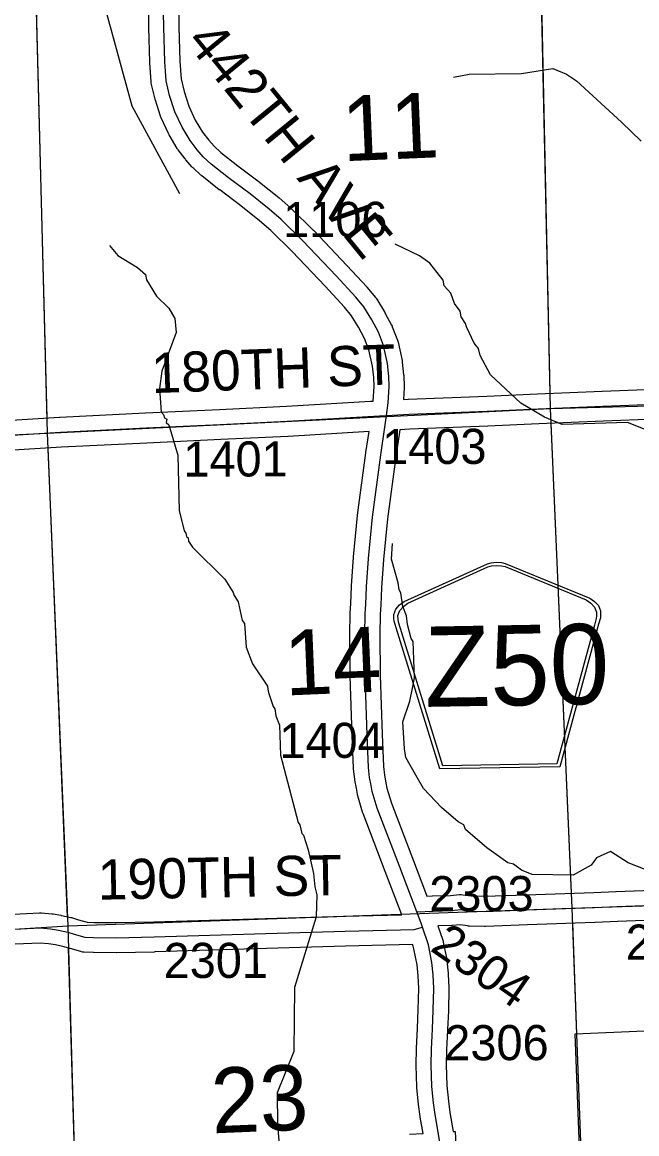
# Model space of a CAD drawing. Extents: x 128.7 to 185.5, y -21.4 to 12.6.
# Drawn here: x 167.981 to 169.207, y -3.901 to -1.685 of the extents above; entities that cross this region are included whole.
import ezdxf

# ---------------------------------------------------------------- set-up
doc = ezdxf.new("R2010")
doc.units = 0
for name, color, linetype in [('tdCoCorpBndry', 7, 'Continuous'), ('tdCoDirctArrow', 7, 'Continuous'), ('tdCoHydroRiver', 7, 'Continuous'), ('tdCoSecRdNmbr', 7, 'Continuous'), ('tdCoSecRdTxt', 7, 'Continuous'), ('tdCoSecRteBand', 7, 'Continuous'), ('tdCoSecRteCL', 7, 'Continuous'), ('tdCoSectLine', 7, 'Continuous'), ('tdCoSectLinePart', 7, 'Continuous'), ('tdCoSectNmbr', 7, 'Continuous'), ('tdCoShieldCoRteHrd', 7, 'Continuous'), ('tdCoSurfAsphalt', 7, 'Continuous'), ('tdCoSurfGravel', 7, 'Continuous')]:
    doc.layers.add(name, color=color, linetype=linetype)

msp = doc.modelspace()

# ---------------------------------------------------------------- linework, layer by layer
at = {"layer": 'tdCoCorpBndry'}
msp.add_lwpolyline([(167.1667, -6.0512), (168.6623, -5.9822), (168.6418, -5.4835), (168.6314, -5.2329), (168.8871, -5.2182), (169.1407, -5.2036), (169.0837, -3.7017), (169.5292, -3.6826)], dxfattribs=at)
at = {"layer": 'tdCoDirctArrow'}
msp.add_lwpolyline([(168.295, -2.0268), (168.2, -1.852), (168.1416, -1.6374), (168.1396, -1.6278), (168.135, -1.6163), (168.1285, -1.6094), (168.1212, -1.6044), (168.1113, -1.5998), (168.1044, -1.599), (168.0895, -1.5994), (167.6071, -1.617)], dxfattribs=at)
at = {"layer": 'tdCoHydroRiver'}
for points in [[(168.8411, -1.7943), (168.8724, -1.7883), (168.9765, -1.7874), (169.0393, -1.7771), (169.0666, -1.7887), (169.086, -1.8021), (169.176, -1.8839), (169.2154, -1.9218)], [(169.2429, -2.5047), (169.1883, -2.4832), (169.0575, -2.4867), (169.0222, -2.4723), (168.9753, -2.4441), (168.9147, -2.3881), (168.8943, -2.3494), (168.8906, -2.3354), (168.8823, -2.3246), (168.8668, -2.2921), (168.865, -2.2859), (168.8565, -2.272), (168.8545, -2.261), (168.8429, -2.2457), (168.8358, -2.2254), (168.8226, -2.2102), (168.8206, -2.1992), (168.794, -2.1655), (168.7729, -2.1505), (168.7246, -2.1272)], [(168.1549, -2.1304), (168.1715, -2.1503), (168.2103, -2.174), (168.2266, -2.1876), (168.2286, -2.1986), (168.2488, -2.2309), (168.2734, -2.2552), (168.2853, -2.2753), (168.2879, -2.3036), (168.2594, -2.3805), (168.2544, -2.4154), (168.2578, -2.4626), (168.2627, -2.4671), (168.2646, -2.4734), (168.2694, -2.4764), (168.2681, -2.4827), (168.273, -2.4873), (168.2912, -2.5481), (168.2939, -2.6585), (168.3034, -2.6992), (168.3067, -2.7038), (168.3085, -2.71), (168.3118, -2.7131), (168.312, -2.7194), (168.3204, -2.7317), (168.3845, -2.7955), (168.4013, -2.8216), (168.4031, -2.8279), (168.4115, -2.8402), (168.4192, -2.8778), (168.4242, -2.8839), (168.4276, -2.9311), (168.4399, -2.9638), (168.4701, -3.0084), (168.4703, -3.0147), (168.4722, -3.0209), (168.4811, -3.049), (168.4845, -3.0536), (168.4866, -3.0677), (168.4937, -3.0864), (168.496, -3.1463), (168.5312, -3.2807), (168.5346, -3.2853), (168.5384, -3.3025), (168.5417, -3.3055), (168.5507, -3.3351), (168.562, -3.3821), (168.5646, -3.4088), (168.5684, -3.4244), (168.567, -3.4687), (168.5235, -3.6093), (168.5222, -3.7372), (168.4891, -3.819), (168.4899, -3.8821), (168.4928, -3.9151)], [(169.2263, -3.3751), (169.1894, -3.3608), (169.1538, -3.3385), (169.1259, -3.3506), (169.1154, -3.3652), (169.0799, -3.3856), (168.9977, -3.384), (168.9769, -3.3754), (168.9606, -3.3634), (168.9495, -3.3607), (168.9073, -3.3307), (168.8648, -3.2945), (168.8613, -3.2852), (168.85, -3.2793), (168.8173, -3.2506), (168.7811, -3.2125), (168.7659, -3.1863), (168.7456, -3.1508), (168.7433, -3.1335), (168.7396, -3.08), (168.7538, -3.0384), (168.7591, -3.0129), (168.7631, -2.9922), (168.7602, -2.9197), (168.7568, -2.9136), (168.7494, -2.8854), (168.7472, -2.8682), (168.7401, -2.8495), (168.7359, -2.8228), (168.7325, -2.8166), (168.7304, -2.8025), (168.7175, -2.7557), (168.7195, -2.724)]]:
    msp.add_lwpolyline(points, dxfattribs=at)
at = {"layer": 'tdCoSecRteBand'}
for points in [[(167.9268, -2.48), (168.0552, -2.4724), (168.0554, -2.4724), (168.0556, -2.4724), (168.2265, -2.464), (168.2265, -2.464), (168.2265, -2.464), (168.3742, -2.4568), (168.3742, -2.4568), (168.3743, -2.4568), (168.5075, -2.4507), (168.6756, -2.4405), (168.6756, -2.4404), (168.6806, -2.4401), (168.6824, -2.4111), (168.6817, -2.3932), (168.6793, -2.3704), (168.6723, -2.338), (168.6636, -2.3157), (168.6515, -2.2929), (168.6377, -2.27), (168.6234, -2.2531), (168.5847, -2.2113), (168.5189, -2.1418), (168.4766, -2.1001), (168.4542, -2.0809), (168.4169, -2.0508), (168.3745, -2.0193), (168.3741, -2.0191), (168.3738, -2.0188), (168.339, -1.9914), (168.3381, -1.9907), (168.3372, -1.9899), (168.3214, -1.9753), (168.3203, -1.9743), (168.3192, -1.9731), (168.3069, -1.959), (168.3063, -1.9583), (168.3057, -1.9575), (168.2916, -1.9393), (168.2906, -1.9379), (168.2897, -1.9365), (168.2737, -1.9098), (168.2728, -1.9084), (168.2721, -1.9069), (168.2578, -1.8758), (168.2571, -1.8742), (168.2565, -1.8725), (168.2462, -1.8404), (168.2458, -1.8394), (168.2456, -1.8384), (168.2384, -1.8093), (168.2377, -1.8065), (168.2376, -1.8036), (168.2366, -1.7844), (168.2352, -1.7666), (168.2351, -1.7657), (168.2351, -1.7649), (168.2334, -1.6953), (168.2334, -1.6953), (168.2334, -1.6952), (168.2322, -1.6396)], [(168.2921, -1.636), (168.2933, -1.6939), (168.2951, -1.7626), (168.2965, -1.78), (168.2965, -1.7804), (168.2965, -1.7809), (168.2974, -1.7978), (168.3036, -1.823), (168.3131, -1.8524), (168.3259, -1.8803), (168.3402, -1.904), (168.3526, -1.9202), (168.3633, -1.9323), (168.377, -1.945), (168.4105, -1.9714), (168.4531, -2.0029), (168.4536, -2.0033), (168.4541, -2.0037), (168.4923, -2.0345), (168.4927, -2.0348), (168.4931, -2.0351), (168.5165, -2.0554), (168.5172, -2.056), (168.5179, -2.0567), (168.5613, -2.0993), (168.5617, -2.0997), (168.5621, -2.1001), (168.6284, -2.1701), (168.6285, -2.1703), (168.6287, -2.1704), (168.6679, -2.2128), (168.6683, -2.2133), (168.6687, -2.2138), (168.685, -2.233), (168.6865, -2.2349), (168.6878, -2.2369), (168.7033, -2.2625), (168.7038, -2.2633), (168.7042, -2.264), (168.7175, -2.2892), (168.7183, -2.2908), (168.7189, -2.2924), (168.7291, -2.3185), (168.7299, -2.3207), (168.7304, -2.323), (168.7383, -2.3592), (168.7386, -2.3608), (168.7388, -2.3624), (168.7415, -2.3878), (168.7416, -2.3889), (168.7417, -2.3899), (168.7424, -2.4104), (168.7425, -2.4119), (168.7424, -2.4133), (168.7409, -2.4369), (168.7508, -2.4364), (168.7511, -2.4363), (168.7513, -2.4363), (168.9071, -2.4304), (169.0084, -2.426), (169.0084, -2.426), (169.0084, -2.426), (169.1376, -2.4206), (169.1377, -2.4206), (169.1377, -2.4206), (169.241, -2.4164)], [(169.2434, -2.4763), (169.1401, -2.4805), (169.011, -2.4859), (168.9096, -2.4904), (168.9095, -2.4904), (168.9095, -2.4904), (168.7538, -2.4963), (168.7336, -2.4974), (168.733, -2.5024), (168.7329, -2.5024), (168.7256, -2.5513), (168.7092, -2.6749), (168.7011, -2.7563), (168.6973, -2.8124), (168.6958, -2.847), (168.6958, -2.8472), (168.6958, -2.8474), (168.6948, -2.8651), (168.6941, -2.9054), (168.6946, -2.987), (168.6985, -3.1043), (168.7014, -3.1684), (168.7034, -3.1861), (168.7062, -3.2011), (168.7062, -3.2011), (168.7062, -3.2011), (168.7081, -3.2117), (168.717, -3.2421), (168.7609, -3.3568), (168.7851, -3.4198), (168.788, -3.4274), (168.7984, -3.4268), (168.7987, -3.4268), (168.799, -3.4268), (168.8351, -3.4256), (168.8529, -3.4242), (168.8563, -3.4239), (168.8598, -3.4244), (168.8759, -3.4268), (168.9034, -3.4275), (168.9861, -3.4243), (168.9862, -3.4243), (168.9862, -3.4243), (169.1206, -3.4199), (169.165, -3.4177), (169.1652, -3.4177), (169.1654, -3.4177), (169.2557, -3.4145)], [(167.9631, -3.4631), (168.0154, -3.4606), (168.0174, -3.4605), (168.0194, -3.4607), (168.0396, -3.4624), (168.0409, -3.4625), (168.0421, -3.4627), (168.0579, -3.4654), (168.0584, -3.4655), (168.0589, -3.4656), (168.0779, -3.4696), (168.0794, -3.4699), (168.0808, -3.4703), (168.0929, -3.4741), (168.1103, -3.479), (168.1239, -3.4795), (168.1679, -3.48), (168.2432, -3.4786), (168.4433, -3.4724), (168.4433, -3.4724), (168.4433, -3.4724), (168.6239, -3.4672), (168.6239, -3.4672), (168.624, -3.4672), (168.7379, -3.4644), (168.7049, -3.3783), (168.7049, -3.3783), (168.7049, -3.3783), (168.6605, -3.2624), (168.66, -3.2612), (168.6597, -3.2601), (168.6501, -3.227), (168.6497, -3.2255), (168.6494, -3.224), (168.6472, -3.212), (168.6442, -3.196), (168.644, -3.1949), (168.6439, -3.1939), (168.6417, -3.1741), (168.6416, -3.1731), (168.6415, -3.1721), (168.6386, -3.1068), (168.6386, -3.1066), (168.6385, -3.1064), (168.6346, -2.9886), (168.6346, -2.9882), (168.6346, -2.9877), (168.6341, -2.9054), (168.6341, -2.905), (168.6341, -2.9047), (168.6348, -2.8635), (168.6348, -2.8629), (168.6349, -2.8624), (168.6359, -2.8443), (168.6373, -2.8095), (168.6373, -2.8091), (168.6374, -2.8087), (168.6413, -2.7517), (168.6413, -2.7513), (168.6414, -2.7508), (168.6495, -2.6685), (168.6496, -2.668), (168.6496, -2.6675), (168.6662, -2.5432), (168.6662, -2.5429), (168.6662, -2.5427), (168.6725, -2.5008), (168.5109, -2.5106), (168.5107, -2.5106), (168.5104, -2.5106), (168.3771, -2.5167), (168.2294, -2.5239), (168.0587, -2.5323), (167.9304, -2.5399)], [(169.2569, -3.4745), (169.1678, -3.4776), (169.1234, -3.4798), (169.1231, -3.4798), (169.1229, -3.4798), (168.9883, -3.4843), (168.9048, -3.4875), (168.9038, -3.4875), (168.9029, -3.4875), (168.8726, -3.4868), (168.8707, -3.4867), (168.8688, -3.4864), (168.8542, -3.4842), (168.8392, -3.4854), (168.8385, -3.4855), (168.8378, -3.4855), (168.8099, -3.4865), (168.8195, -3.5148), (168.8201, -3.5167), (168.8205, -3.5186), (168.8274, -3.5536), (168.8277, -3.555), (168.8278, -3.5564), (168.8303, -3.5808), (168.8304, -3.5817), (168.8304, -3.5825), (168.8317, -3.6099), (168.8317, -3.6109), (168.8317, -3.6119), (168.8307, -3.6553), (168.8307, -3.6556), (168.8307, -3.6558), (168.8292, -3.6933), (168.8292, -3.6935), (168.8292, -3.6938), (168.827, -3.7334), (168.8265, -3.7633), (168.8279, -3.8046), (168.831, -3.8358), (168.8338, -3.8583), (168.8405, -3.8965), (168.844, -3.8963), (168.8457, -3.9242)], [(168.753, -3.9018), (168.7802, -3.9001), (168.7746, -3.8679), (168.7745, -3.8672), (168.7744, -3.8665), (168.7714, -3.8428), (168.7714, -3.8424), (168.7713, -3.842), (168.7681, -3.8095), (168.768, -3.8085), (168.768, -3.8076), (168.7665, -3.7647), (168.7665, -3.7639), (168.7665, -3.7632), (168.767, -3.7318), (168.767, -3.7312), (168.7671, -3.7307), (168.7693, -3.6907), (168.7707, -3.6537), (168.7717, -3.6116), (168.7705, -3.586), (168.7683, -3.5639), (168.762, -3.5322), (168.7603, -3.5271), (168.7592, -3.5239), (168.6255, -3.5272), (168.4451, -3.5324), (168.2449, -3.5385), (168.2447, -3.5385), (168.2445, -3.5386), (168.1686, -3.54), (168.1681, -3.54), (168.1677, -3.54), (168.1228, -3.5395), (168.1223, -3.5395), (168.1219, -3.5395), (168.1043, -3.5388), (168.1009, -3.5386), (168.0975, -3.5377), (168.0763, -3.5318), (168.0759, -3.5317), (168.0754, -3.5315), (168.0643, -3.528), (168.0472, -3.5245), (168.0332, -3.5221), (168.0163, -3.5206), (167.9663, -3.523)]]:
    msp.add_lwpolyline(points, dxfattribs=at)
at = {"layer": 'tdCoSecRteCL'}
for points in [[(168.7071, -2.4688), (168.7105, -2.4435), (168.7124, -2.4115), (168.7117, -2.391), (168.709, -2.3656), (168.7011, -2.3294), (168.691, -2.3032), (168.6777, -2.2781), (168.6621, -2.2524), (168.6458, -2.2332), (168.6066, -2.1908), (168.5403, -2.1207), (168.4969, -2.0781), (168.4735, -2.0579), (168.4352, -2.027), (168.3923, -1.9952), (168.3576, -1.9678), (168.3418, -1.9533), (168.3294, -1.9392), (168.3154, -1.921), (168.2994, -1.8944), (168.2851, -1.8633), (168.2747, -1.8312), (168.2675, -1.8021), (168.2666, -1.7824), (168.2651, -1.7641), (168.2634, -1.6946), (168.2621, -1.6366)], [(168.7071, -2.4688), (168.7525, -2.4663), (168.9083, -2.4604), (169.0097, -2.456), (169.1389, -2.4505), (169.2422, -2.4463), (169.3941, -2.4404), (169.5835, -2.433), (169.713, -2.432), (169.875, -2.4301), (170.0171, -2.4278), (170.0898, -2.4283), (170.115, -2.4264), (170.1364, -2.4212), (170.1722, -2.4091), (170.206, -2.3926), (170.2206, -2.3853)], [(167.0548, -2.5517), (167.2077, -2.5457), (167.4504, -2.5381), (167.6126, -2.5304), (167.6844, -2.526), (167.808, -2.5176), (167.9285, -2.51), (168.057, -2.5023), (168.2279, -2.4939), (168.3756, -2.4868), (168.5091, -2.4806), (168.693, -2.4695), (168.7071, -2.4688)], [(168.7678, -3.4586), (168.7329, -3.3676), (168.6885, -3.2517), (168.6789, -3.2186), (168.6767, -3.2065), (168.6737, -3.1905), (168.6715, -3.1708), (168.6685, -3.1054), (168.6646, -2.9876), (168.6641, -2.9052), (168.6648, -2.864), (168.6658, -2.8458), (168.6673, -2.8107), (168.6712, -2.7538), (168.6794, -2.6714), (168.6959, -2.5471), (168.704, -2.4924), (168.7071, -2.4688)], [(168.7678, -3.4586), (168.8001, -3.4568), (168.8368, -3.4555), (168.8553, -3.4541), (168.8733, -3.4568), (168.9036, -3.4575), (168.9872, -3.4543), (169.1219, -3.4499), (169.1665, -3.4476), (169.2568, -3.4444), (169.292, -3.4454), (169.3105, -3.4447), (169.3317, -3.4417), (169.3653, -3.4361), (169.3746, -3.4348), (169.4693, -3.4324), (169.5065, -3.4311), (169.5183, -3.4307)], [(168.7791, -3.4891), (168.7763, -3.4808), (168.7678, -3.4586)], [(166.6906, -3.5586), (166.8528, -3.5534), (166.9638, -3.5512), (167.0612, -3.5483), (167.2092, -3.5401), (167.371, -3.5303), (167.5266, -3.5201), (167.6977, -3.51), (167.7902, -3.5049), (167.9645, -3.493), (168.0168, -3.4906), (168.0371, -3.4923), (168.0528, -3.495), (168.0718, -3.4989), (168.0844, -3.5029), (168.1056, -3.5088), (168.1231, -3.5095), (168.168, -3.51), (168.244, -3.5086), (168.4442, -3.5024), (168.6247, -3.4972), (168.7626, -3.4938), (168.7791, -3.4891)], [(168.8158, -3.9281), (168.8138, -3.9178), (168.8042, -3.8628), (168.8012, -3.8391), (168.798, -3.8065), (168.7965, -3.7636), (168.797, -3.7323), (168.7992, -3.6921), (168.8007, -3.6546), (168.8017, -3.6112), (168.8005, -3.5839), (168.798, -3.5594), (168.7911, -3.5244), (168.7791, -3.4891)]]:
    msp.add_lwpolyline(points, dxfattribs=at)
at = {"layer": 'tdCoSectLine'}
for points in [[(169.0122, -1.4581), (169.0335, -2.4549)], [(168.0044, -1.5037), (168.0306, -2.5039)], [(169.0335, -2.4549), (170.0544, -2.4281)], [(168.0306, -2.5039), (169.0335, -2.4549)], [(169.0335, -2.4549), (169.0772, -3.4513)], [(167.0544, -2.5517), (168.0306, -2.5039)], [(168.0306, -2.5039), (168.0713, -3.4864)], [(169.0772, -3.4513), (170.083, -3.4181)], [(168.0713, -3.4864), (169.0772, -3.4513)], [(169.0772, -3.4513), (169.1145, -4.455)], [(167.0865, -3.5478), (168.0713, -3.4864)], [(168.0713, -3.4864), (168.1003, -4.4949)]]:
    msp.add_lwpolyline(points, dxfattribs=at)
at = {"layer": 'tdCoSectLinePart'}
for points in [[(169.0128, -1.4878), (169.0328, -2.4252)], [(168.0052, -1.5337), (168.0299, -2.474)], [(169.0348, -2.4852), (169.0759, -3.4211)], [(168.0319, -2.5339), (168.0706, -3.4682)], [(168.5712, -3.469), (168.7371, -3.4632)], [(169.0783, -3.481), (169.0865, -3.7015)], [(168.0726, -3.5304), (168.085, -3.9601)]]:
    msp.add_lwpolyline(points, dxfattribs=at)
at = {"layer": 'tdCoShieldCoRteHrd'}
for points in [[(168.8138, -3.1737), (168.7269, -2.8923), (168.7228, -2.8792), (168.722, -2.8734), (168.7218, -2.8655), (168.7259, -2.8552), (168.733, -2.8466), (168.7425, -2.8397), (168.9085, -2.7645), (168.916, -2.7627), (168.9264, -2.7616), (168.9368, -2.7623), (168.9443, -2.7638), (169.1129, -2.8333), (169.1225, -2.8398), (169.13, -2.8481), (169.1344, -2.8583), (169.1345, -2.8662), (169.1339, -2.8721), (169.1302, -2.8853), (169.0533, -3.1696)], [(168.8195, -3.1673), (168.735, -2.8935), (168.7311, -2.8809), (168.7303, -2.8753), (168.7301, -2.8678), (168.734, -2.8578), (168.7409, -2.8495), (168.7499, -2.843), (168.9093, -2.7707), (168.9165, -2.769), (168.9265, -2.768), (168.9365, -2.7687), (168.9437, -2.7701), (169.1055, -2.8368), (169.1148, -2.843), (169.1219, -2.851), (169.1262, -2.8609), (169.1263, -2.8684), (169.1257, -2.874), (169.1222, -2.8867), (169.0473, -3.1633)]]:
    msp.add_lwpolyline(points, close=True, dxfattribs=at)
at = {"layer": 'tdCoSurfAsphalt'}
msp.add_lwpolyline([(168.8138, -3.9178), (168.8042, -3.8628), (168.8012, -3.8391), (168.798, -3.8065), (168.7965, -3.7636), (168.797, -3.7323), (168.7992, -3.6921), (168.8007, -3.6546), (168.8017, -3.6112), (168.8005, -3.5839), (168.798, -3.5594), (168.7911, -3.5244), (168.7791, -3.4891), (168.7763, -3.4808), (168.7678, -3.4586), (168.7329, -3.3676), (168.6885, -3.2517), (168.6789, -3.2186), (168.6767, -3.2065), (168.6737, -3.1905), (168.6715, -3.1708), (168.6685, -3.1054), (168.6646, -2.9876), (168.6641, -2.9052), (168.6648, -2.864), (168.6658, -2.8458), (168.6673, -2.8107), (168.6712, -2.7538), (168.6794, -2.6714), (168.6959, -2.5471), (168.704, -2.4924), (168.7071, -2.4688), (168.7105, -2.4435), (168.7124, -2.4115), (168.7117, -2.391), (168.709, -2.3656), (168.7011, -2.3294), (168.691, -2.3032), (168.6777, -2.2781), (168.6621, -2.2524), (168.6458, -2.2332), (168.6066, -2.1908), (168.5403, -2.1207), (168.4969, -2.0781), (168.4735, -2.0579), (168.4352, -2.027), (168.3923, -1.9952), (168.3576, -1.9678), (168.3418, -1.9533), (168.3294, -1.9392), (168.3154, -1.921), (168.2994, -1.8944), (168.2851, -1.8633), (168.2747, -1.8312), (168.2675, -1.8021), (168.2666, -1.7824), (168.2651, -1.7641), (168.2634, -1.6946), (168.2621, -1.6366)], dxfattribs=at)
at = {"layer": 'tdCoSurfGravel'}
for points in [[(166.8092, -2.5603), (166.9029, -2.5569), (166.9676, -2.5544), (167.022, -2.5527), (167.0548, -2.5517), (167.2077, -2.5457), (167.4504, -2.5381), (167.6126, -2.5304), (167.6844, -2.526), (167.808, -2.5176), (167.9285, -2.51), (168.057, -2.5023), (168.2279, -2.4939), (168.3756, -2.4868), (168.5091, -2.4806), (168.693, -2.4695), (168.7071, -2.4688), (168.7525, -2.4663), (168.9083, -2.4604), (169.0097, -2.456), (169.1389, -2.4505), (169.2422, -2.4463)], [(168.7678, -3.4586), (168.8001, -3.4568), (168.8368, -3.4555), (168.8553, -3.4541), (168.8733, -3.4568), (168.9036, -3.4575), (168.9872, -3.4543), (169.1219, -3.4499), (169.1665, -3.4476), (169.2568, -3.4444), (169.292, -3.4454), (169.3105, -3.4447), (169.3317, -3.4417), (169.3653, -3.4361), (169.3746, -3.4348), (169.4693, -3.4324), (169.5065, -3.4311), (169.5183, -3.4307)], [(166.6906, -3.5586), (166.8528, -3.5534), (166.9638, -3.5512), (167.0612, -3.5483), (167.2092, -3.5401), (167.371, -3.5303), (167.5266, -3.5201), (167.6977, -3.51), (167.7902, -3.5049), (167.9645, -3.493), (168.0168, -3.4906), (168.0371, -3.4923), (168.0528, -3.495), (168.0718, -3.4989), (168.0844, -3.5029), (168.1056, -3.5088), (168.1231, -3.5095), (168.168, -3.51), (168.244, -3.5086), (168.4442, -3.5024), (168.6247, -3.4972), (168.7626, -3.4938), (168.7791, -3.4891)]]:
    msp.add_lwpolyline(points, dxfattribs=at)

# ---------------------------------------------------------------- texts
at = {"layer": 'tdCoSecRdNmbr'}
for s, rotation, p in [('1106', 0.1265, (168.5011, -2.1134)), ('1403', 0.1266, (168.6986, -2.5659)), ('1401', 0.1263, (168.3021, -2.5909)), ('1404', 0.1266, (168.4936, -3.1519)), ('2303', 0.1267, (168.7927, -3.4574)), ('2304', 325.127, (168.7922, -3.5344)), ('2401', 0.1269, (169.1845, -3.5539)), ('2301', 0.1262, (168.2627, -3.5905)), ('2306', 0.1266, (168.8226, -3.7545))]:
    msp.add_text(s, height=0.07, rotation=rotation, dxfattribs=at).set_placement(p)
at = {"layer": 'tdCoSecRdTxt'}
for s, rotation, p in [('442TH AVE', 309.2378, (168.3052, -1.7247)), ('180TH ST', 2.0873, (168.2395, -2.4245)), ('190TH ST', 1.1343, (168.1318, -3.4344))]:
    msp.add_text(s, height=0.08, rotation=rotation, dxfattribs=at).set_placement(p)
at = {"layer": 'tdCoSectNmbr'}
for s, p in [('11', (168.6209, -1.9622)), ('14', (168.5057, -3.0273)), ('23', (168.36, -3.9002))]:
    msp.add_text(s, height=0.13, rotation=2.4148, dxfattribs=at).set_placement(p)
at = {"layer": 'tdCoShieldCoRteHrd'}
msp.add_text('Z50', height=0.16, rotation=1, dxfattribs=at).set_placement((168.7843, -3.05))

doc.saveas('drawing.dxf')
